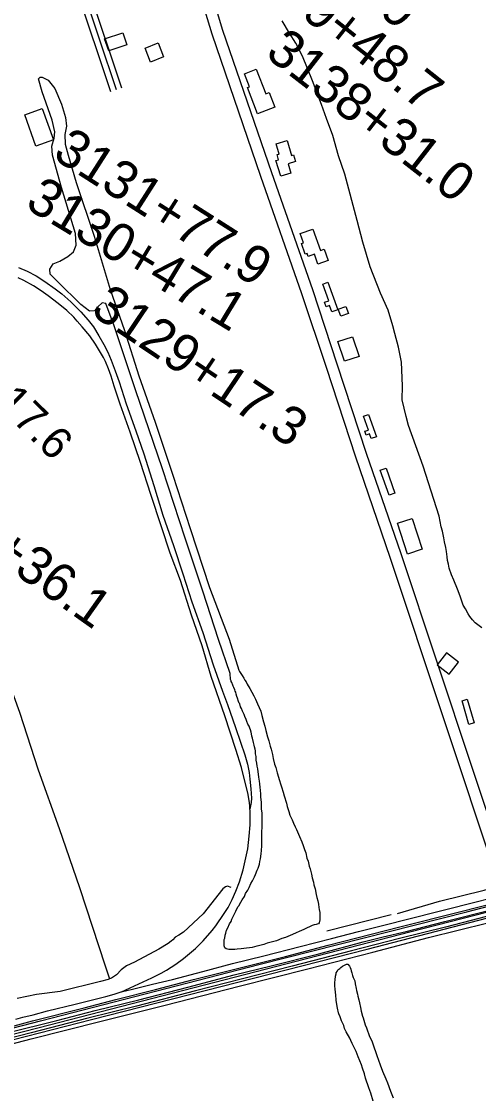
# Model space of a CAD drawing. Extents: x 3598634 to 3636690, y 517270 to 542944.
# Drawn here: x 3605821 to 3607020, y 522749 to 525564 of the extents above; entities that cross this region are included whole.
import ezdxf

# ---------------------------------------------------------------- set-up
doc = ezdxf.new("R2010")
doc.units = 0
for name, color, linetype in [('V-BLDG-OTLN', 7, 'Continuous'), ('V-RAIL-TRAK', 7, 'Continuous'), ('V-RIVR-RANG-IDEN', 7, 'Continuous'), ('V-ROAD-CNTR', 7, 'Continuous'), ('V-SITE-VEGE', 7, 'Continuous'), ('V-SURV-IDEN', 7, 'Continuous'), ('V-TOPO-SHOR', 7, 'Continuous')]:
    doc.layers.add(name, color=color, linetype=linetype)

msp = doc.modelspace()

# ---------------------------------------------------------------- linework, layer by layer
at = {"layer": 'V-BLDG-OTLN'}
for points in [[(3606086.6, 525534.4), (3606097.2, 525502.7), (3606049.7, 525486.8), (3606039.1, 525518.5)], [(3606145.1, 525494.1), (3606179.5, 525507.5), (3606193.9, 525470.6), (3606159.4, 525457.2)], [(3606437.1, 525438.6), (3606462, 525374.2), (3606470.8, 525377.6), (3606485.9, 525338.6), (3606440.4, 525321), (3606413.6, 525390.3), (3606419, 525392.4), (3606406.2, 525426.6)], [(3605875.5, 525335.5), (3605905, 525253.5), (3605858.8, 525236.9), (3605829.4, 525318.9)], [(3606517.8, 525251.2), (3606529.8, 525212), (3606535, 525213.6), (3606540.3, 525196.3), (3606520.6, 525190.2), (3606528, 525166), (3606501.2, 525157.8), (3606488.6, 525198.9), (3606495.7, 525201), (3606491.6, 525214.3), (3606496.9, 525215.9), (3606488.9, 525242.3)], [(3606585.3, 525018.7), (3606605.1, 524962.3), (3606615, 524965.8), (3606625.5, 524935.9), (3606598.8, 524926.6), (3606589.7, 524952.6), (3606573.5, 524946.9), (3606570.6, 524955), (3606565.1, 524953.1), (3606555.3, 524981.1), (3606560.5, 524982.9), (3606552.2, 525007.1)], [(3606624.8, 524879), (3606650.6, 524807.2), (3606635.4, 524801.7), (3606629.5, 524818.1), (3606620.3, 524814.8), (3606616, 524826.8), (3606626.9, 524830.7), (3606611.3, 524874.1)], [(3606679, 524797.5), (3606658.8, 524789.9), (3606652, 524808.2), (3606672.2, 524815.8)], [(3606689, 524736.3), (3606706.5, 524684.6), (3606668.4, 524671.7), (3606650.9, 524723.4)], [(3606731, 524531.9), (3606752.2, 524473.6), (3606738.6, 524468.7), (3606734, 524481.2), (3606725.4, 524478.1), (3606721.8, 524487.9), (3606731.3, 524491.3), (3606718.2, 524527.2)], [(3606777.5, 524391.1), (3606800.9, 524325.4), (3606785.5, 524319.9), (3606762, 524385.6)], [(3606845.8, 524259.2), (3606872, 524178.1), (3606833.6, 524165.7), (3606807.4, 524246.8)], [(3606911.8, 523874.8), (3606943.3, 523850.2), (3606967.9, 523881.7), (3606936.4, 523906.3)], [(3606994.9, 523718.3), (3606977.1, 523780.7), (3606990.5, 523784.6), (3607008.4, 523722.1)]]:
    msp.add_lwpolyline(points, close=True, dxfattribs=at)
at = {"layer": 'V-RAIL-TRAK'}
for points in [[(3605813.5, 524918), (3605835.7, 524908.5), (3605859.1, 524896.1), (3605882.4, 524881), (3605909.7, 524862), (3605926.9, 524848.5), (3605950.2, 524827.8), (3605976.9, 524801.5), (3605996.3, 524779.7), (3606009.6, 524761.8), (3606024, 524738.4), (3606036.7, 524716), (3606047.2, 524695.9), (3606056.1, 524674.7), (3606067.1, 524646.8), (3606077, 524617.8), (3606095.2, 524559.8), (3606120.5, 524488.9), (3606141.5, 524428.7), (3606168.5, 524345.6), (3606192.1, 524268), (3606220.2, 524187.7), (3606244.5, 524114), (3606268.2, 524040.4), (3606296.3, 523959.5), (3606323.8, 523874.7), (3606348.1, 523805.5), (3606361.3, 523770.9), (3606382.2, 523710.1), (3606396, 523671.6)], [(3606079.6, 524559), (3606064.2, 524606.4), (3606055.9, 524632.6), (3606049.3, 524652.1), (3606041.1, 524671.1), (3606036.1, 524681.7), (3606028.3, 524695.1), (3606015, 524716.9), (3606000.1, 524738.1), (3605980.1, 524762.2), (3605967.3, 524776.7), (3605958.5, 524787.3), (3605939.6, 524805.2), (3605916.8, 524823.1), (3605891.3, 524843.3), (3605872.9, 524856.7), (3605852.4, 524869.6), (3605827.3, 524883.7), (3605812.3, 524891)], [(3605805.7, 522944.9), (3605824.1, 522949.9), (3605851.5, 522956.2), (3605889.4, 522966.1), (3605961.9, 522983.9), (3606042.2, 523003.9), (3606064.3, 523010.5), (3606082.5, 523016.4), (3606082.9, 523016.6), (3606162.5, 523053.1), (3606187.3, 523065.2), (3606201.3, 523073.2), (3606225.9, 523089), (3606246.3, 523104), (3606277.8, 523130.3), (3606298, 523150.3), (3606321.5, 523177.5), (3606331, 523189.8), (3606353.1, 523222), (3606363.2, 523237.3), (3606373.9, 523258.7), (3606383.5, 523280.4), (3606393, 523305.2), (3606402.9, 523336.6), (3606414.5, 523391.7), (3606418, 523424.6), (3606420.9, 523454.4), (3606420.5, 523492), (3606420.4, 523495.9), (3606420.2, 523504.8), (3606419.2, 523512.9), (3606415.3, 523534.4), (3606397.8, 523605.5), (3606383.5, 523652.3), (3606354.3, 523741), (3606318.7, 523844.5), (3606295.1, 523924.9), (3606266.7, 524004.9), (3606237.8, 524095.9), (3606211.3, 524168.1), (3606188.2, 524236.8), (3606160.1, 524321.6), (3606133.4, 524405.8), (3606105.8, 524485.3), (3606079.6, 524559)], [(3606396, 523671.6), (3606407, 523638.1), (3606414.2, 523614.1), (3606418.6, 523592.4), (3606420.2, 523574.5), (3606422.9, 523548.9), (3606424.4, 523524.9), (3606423.3, 523513.2), (3606420.4, 523495.9)], [(3605743.5, 522911.6), (3605850, 522940.2), (3605985, 522974.7), (3606068.1, 522996.2), (3606172.9, 523022.5), (3606272.2, 523048.3), (3606373.7, 523074.1), (3606513.2, 523109.3), (3606625.8, 523138.4), (3606813.8, 523186.7), (3606970, 523226.2), (3607173, 523277.8)], [(3606082.5, 523016.4), (3606111.8, 523023.1), (3606165, 523036.1), (3606216.8, 523048.8), (3606296.8, 523069.5), (3606375, 523090.3), (3606456.4, 523111), (3606552.2, 523135.6), (3606634.3, 523156.3), (3606705, 523174.6), (3606778.9, 523193.3), (3606830, 523205.9), (3607017.1, 523253.7), (3607099, 523274.8)], [(3607084.8, 523225.8), (3606933.1, 523186.2), (3606813.1, 523156), (3606687.1, 523123.6), (3606530.9, 523084.1), (3606401, 523050.6), (3606277.7, 523019.3), (3606122.6, 522978.7), (3605994.9, 522946.8), (3605846, 522909), (3605658, 522860.6)], [(3605783, 522908.3), (3605913.5, 522940.7), (3606014.5, 522967.1), (3606128.8, 522995.6), (3606257.1, 523028.6), (3606378.7, 523061), (3606475.7, 523084.6), (3606601.2, 523116.4), (3606717.8, 523147.2), (3606769.7, 523160.3), (3606830.5, 523174.6), (3606932, 523201), (3607060.3, 523233.3)], [(3605682.3, 522850), (3605846.6, 522892.9), (3606030.2, 522939.3), (3606198, 522981.5), (3606392.3, 523031.4), (3606572.3, 523077.1), (3606743, 523120.7), (3606888.7, 523158.7), (3607044.4, 523197.3)]]:
    msp.add_lwpolyline(points, dxfattribs=at)
at = {"layer": 'V-ROAD-CNTR'}
for points in [[(3606104.2, 526208.1), (3606128.5, 526155.9), (3606167.8, 525995.6), (3606252.2, 525756.1), (3606320, 525531.5), (3606448.4, 525157.8), (3606555.8, 524850.1), (3606620.2, 524656), (3606697, 524420.5), (3606787.7, 524157.5), (3607068.3, 523312.9), (3607099, 523207.3)], [(3606131.4, 526220.8), (3606157, 526166), (3606196.6, 526004.2), (3606280.7, 525765.5), (3606348.6, 525540.7), (3606476.7, 525167.6), (3606584.2, 524859.8), (3606648.7, 524665.4), (3606725.5, 524430.1), (3606816.1, 524167.1), (3607097, 523321.9), (3607127.8, 523215.6)], [(3605878.6, 525894.1), (3605900.8, 525861.3), (3605939, 525772.6), (3605979.8, 525652.4), (3606069.1, 525385)], [(3605886.3, 525909.4), (3605914, 525868.6), (3605953.1, 525778), (3605994.1, 525657.2), (3606083.4, 525389.7)], [(3605869.8, 525880.4), (3605887.5, 525854.1), (3605925, 525767.2), (3605965.6, 525647.6), (3606054.9, 525380.2)], [(3604996.1, 522700.2), (3605062.1, 522717.2), (3605864.2, 522921.6), (3606843.1, 523174.9), (3608415.2, 523578.1), (3608483.5, 523595.4), (3608653.5, 523642.8), (3608824, 523692.5), (3608984, 523735.5), (3609241, 523802.3), (3609620.5, 523902.7), (3610103, 524026.3), (3610871.1, 524219.4)], [(3605059.9, 522700.8), (3605321.7, 522768.5), (3606004.3, 522943.5), (3606728, 523128), (3607202.8, 523251.6), (3608443.1, 523569.6), (3608574.3, 523602.8), (3608777, 523661.8), (3608894.6, 523695.6), (3608985.8, 523721.1), (3609170.5, 523770.2), (3609601.7, 523880), (3610047.1, 523992.2), (3610841.1, 524194.8)], [(3604930.8, 522699.6), (3604976.5, 522711.5), (3605474.9, 522838.2), (3605871.1, 522940.6), (3606447.6, 523089.3), (3606989.5, 523226.7), (3607390.8, 523331.2), (3608443.8, 523599.5), (3608474.2, 523609), (3608546.9, 523642.4), (3608567.7, 523647.8), (3608965.2, 523752.3), (3609239.4, 523819.7), (3609373.3, 523849.2), (3609412.8, 523847.8)]]:
    msp.add_lwpolyline(points, dxfattribs=at)
at = {"layer": 'V-SITE-VEGE'}
for p, q in [((3606651.3, 523074.1), (3606656.1, 523077.7)), ((3606656.1, 523077.7), (3606658.5, 523080.1)), ((3606658.5, 523080.1), (3606662.8, 523083.7)), ((3606662.8, 523083.7), (3606673.6, 523089.1)), ((3606673.6, 523089.1), (3606677.3, 523089)), ((3606677.3, 523089), (3606681.5, 523083.6)), ((3606681.5, 523083.6), (3606683.2, 523080.6)), ((3606683.2, 523080.6), (3606685, 523075.7)), ((3606643.9, 523047.6), (3606644.6, 523057.2)), ((3606644.6, 523057.2), (3606646.4, 523063.2)), ((3606646.4, 523063.2), (3606647, 523066.3)), ((3606647, 523066.3), (3606648.9, 523069.9)), ((3606648.9, 523069.9), (3606651.3, 523074.1)), ((3606685, 523075.7), (3606686.2, 523071.5)), ((3606686.2, 523071.5), (3606688, 523066.1)), ((3606688, 523066.1), (3606689.8, 523059.5)), ((3606689.8, 523059.5), (3606691.6, 523054)), ((3606691.6, 523054), (3606695.2, 523045)), ((3606642.7, 523041), (3606643.9, 523047.6)), ((3606642.7, 523031.3), (3606642.7, 523041)), ((3606643.8, 523024.1), (3606642.7, 523031.3)), ((3606644.4, 523014.4), (3606643.8, 523024.1)), ((3606695.2, 523045), (3606696.3, 523037.1)), ((3606696.3, 523037.1), (3606699.3, 523025.1)), ((3606699.3, 523025.1), (3606699.9, 523019.6)), ((3606645.6, 523008.4), (3606644.4, 523014.4)), ((3606646.7, 522994.5), (3606645.6, 523008.4)), ((3606648.5, 522983.1), (3606646.7, 522994.5)), ((3606699.9, 523019.6), (3606702.3, 523010.6)), ((3606702.3, 523010.6), (3606703.4, 523004.6)), ((3606703.4, 523004.6), (3606705.8, 522995.5)), ((3606705.8, 522995.5), (3606707.6, 522987.7)), ((3606650.3, 522973.4), (3606648.5, 522983.1)), ((3606652.6, 522961.4), (3606650.3, 522973.4)), ((3606707.6, 522987.7), (3606710, 522975)), ((3606710, 522975), (3606712.3, 522965.3)), ((3606712.3, 522965.3), (3606715.9, 522952.1)), ((3606653.8, 522958.9), (3606652.6, 522961.4)), ((3606656.8, 522950.5), (3606653.8, 522958.9)), ((3606661, 522940.2), (3606656.8, 522950.5)), ((3606666.4, 522927.5), (3606661, 522940.2)), ((3606715.9, 522952.1), (3606717.7, 522947.8)), ((3606717.7, 522947.8), (3606722.4, 522929.7)), ((3606668.8, 522919.7), (3606666.4, 522927.5)), ((3606672.9, 522911.2), (3606668.8, 522919.7)), ((3606682.5, 522894.9), (3606672.9, 522911.2)), ((3606722.4, 522929.7), (3606726, 522921.9)), ((3606726, 522921.9), (3606734.4, 522899)), ((3606684.9, 522888.9), (3606682.5, 522894.9)), ((3606688.5, 522881), (3606684.9, 522888.9)), ((3606699.3, 522859.3), (3606688.5, 522881)), ((3606734.4, 522899), (3606739.8, 522888.1)), ((3606739.8, 522888.1), (3606742.7, 522879.6)), ((3606742.7, 522879.6), (3606752.9, 522848.9)), ((3606704.6, 522846), (3606699.3, 522859.3)), ((3606708.8, 522835.2), (3606704.6, 522846)), ((3606713, 522824.9), (3606708.8, 522835.2)), ((3606716, 522815.8), (3606713, 522824.9)), ((3606752.9, 522848.9), (3606762.4, 522824.7)), ((3606762.4, 522824.7), (3606768.4, 522807.8)), ((3606721.3, 522800.8), (3606716, 522815.8)), ((3606723.7, 522789.9), (3606721.3, 522800.8)), ((3606768.4, 522807.8), (3606776.7, 522787.9)), ((3606732, 522764.6), (3606723.7, 522789.9)), ((3606776.7, 522787.9), (3606780.9, 522777.6)), ((3606780.9, 522777.6), (3606789.3, 522755.9)), ((3606737.4, 522750.7), (3606732, 522764.6)), ((3606744, 522729.5), (3606737.4, 522750.7)), ((3606789.3, 522755.9), (3606795.8, 522738.4))]:
    msp.add_line(p, q, dxfattribs=at)
for points in [[(3606523.9, 525533.3), (3606505.1, 525565.7)], [(3607028.5, 523972), (3607011.7, 523985.3), (3607003.9, 523993.1), (3606997.3, 524001.6), (3606992.5, 524008.3), (3606985.9, 524021.5), (3606979.9, 524031.8), (3606971.6, 524054.7), (3606965, 524073.5), (3606955.5, 524097), (3606949.5, 524110.9), (3606943.5, 524129), (3606941.2, 524139.2), (3606938.8, 524148.3), (3606938.2, 524157.9), (3606936.5, 524172.4), (3606934.7, 524182.7), (3606931.1, 524197.8), (3606929.4, 524208), (3606925.2, 524226.1), (3606922.2, 524237), (3606916.9, 524264.7), (3606875.1, 524396.4), (3606836.5, 524503.5), (3606829.9, 524526.9), (3606820, 524570.4), (3606820.2, 524607.2), (3606818.2, 524669.6), (3606810.5, 524708.7), (3606800.6, 524744.3), (3606795.1, 524764.4), (3606783, 524805.7), (3606763.1, 524850.4), (3606735.6, 524919.6), (3606716.9, 524984.3), (3606701.5, 525041.2), (3606669.6, 525162.7), (3606653.1, 525210.7), (3606637.7, 525264.3), (3606621.1, 525308.9), (3606607.9, 525345.7), (3606584.7, 525408.2), (3606558.2, 525473), (3606540.5, 525506.5), (3606523.9, 525533.3)], [(3605902, 525212.8), (3605900.9, 525236.9), (3605906.5, 525257.9), (3605908.1, 525273.7), (3605901.5, 525304.6), (3605875.3, 525378.7), (3605865.5, 525413.6), (3605869.9, 525418), (3605875.4, 525417.9), (3605891.2, 525410), (3605908.2, 525387.7), (3605926.2, 525346.5), (3605936.4, 525312), (3605938.7, 525289), (3605934.6, 525266.9), (3605935.3, 525242), (3605943.1, 525213), (3605964.6, 525140.9), (3606011.2, 525000.6), (3606053.8, 524860.3), (3606091, 524752.1), (3606128.9, 524633.6), (3606171.6, 524511.5), (3606217.8, 524372.8), (3606263.6, 524232.5), (3606314.5, 524077.5), (3606365.4, 523942.4), (3606390.8, 523860.7)], [(3606379.3, 523219.5), (3606382.9, 523227.9), (3606388.4, 523239.3), (3606391.4, 523242.3), (3606396.3, 523251.9), (3606399.9, 523258), (3606406, 523267), (3606409, 523274.2), (3606414.5, 523283.2), (3606418.1, 523290.4), (3606423, 523300.7), (3606427.2, 523307.3), (3606432.7, 523318.1), (3606435.1, 523324.1), (3606439.4, 523335.6), (3606441.8, 523341), (3606445.5, 523351.2), (3606446.1, 523358.4), (3606448, 523365.7), (3606449.8, 523378.9), (3606450.4, 523387.3), (3606451.7, 523400), (3606452, 523485), (3606450.9, 523496.4), (3606450.9, 523505.5), (3606450.3, 523514.5), (3606449.2, 523527.8), (3606448.6, 523535.6), (3606448.1, 523545.9), (3606446.9, 523552.5), (3606446.3, 523562.8), (3606445.1, 523569.4), (3606444, 523579.6), (3606441, 523601.4), (3606439.3, 523609.2), (3606438.7, 523616.4), (3606436.9, 523624.3), (3606436.3, 523634.5), (3606435.2, 523641.2), (3606434.6, 523649), (3606434, 523653.2), (3606432.2, 523659.2), (3606431, 523664.1), (3606429.9, 523671.3), (3606426.9, 523682.2), (3606425.1, 523687.6), (3606424.5, 523693.6), (3606423.9, 523697.9), (3606422.1, 523703.9), (3606420.4, 523708.7), (3606418, 523713.6), (3606415, 523719), (3606412.6, 523725.6), (3606410.2, 523731.7), (3606406.6, 523739.5), (3606404.8, 523744.3), (3606402.4, 523749.8), (3606400.6, 523753.4), (3606398.3, 523760), (3606395.9, 523764.9), (3606393.5, 523772.1), (3606392.3, 523774.5), (3606390.5, 523778.8), (3606388.1, 523787.2), (3606386.3, 523791.4), (3606383.9, 523798.1), (3606383.4, 523802.9), (3606381.6, 523805.9), (3606380.4, 523809.5), (3606378, 523815.6), (3606376.2, 523818.6), (3606375, 523824), (3606373.8, 523825.8), (3606373.2, 523828.2), (3606371.4, 523830.7), (3606370.8, 523833.1), (3606369, 523836.7), (3606368.6, 523852.1), (3606338.1, 523941.7), (3606296.6, 524068.5), (3606250, 524207.6), (3606190.6, 524389.1), (3606119.7, 524597.2), (3606063.7, 524764.9), (3606041.8, 524823.5), (3606032.7, 524824.8), (3606021.6, 524814.5), (3606012.4, 524804.3), (3605999, 524803.5), (3605976.5, 524820.6), (3605916.5, 524880.2), (3605896.4, 524900.1), (3605895.3, 524913.2), (3605904.4, 524927.4), (3605921.5, 524934.8), (3605942.9, 524947), (3605957.2, 524959.2), (3605964, 524976.6), (3605962.5, 525007.5), (3605925.8, 525127.6), (3605902, 525212.8)], [(3606390.8, 523860.7), (3606392.6, 523857.1), (3606399.8, 523846.8), (3606404, 523840.2), (3606407, 523834.7), (3606410, 523830.5), (3606413, 523823.9), (3606420.2, 523813), (3606430.9, 523793.1), (3606435.1, 523784.6), (3606439.9, 523772.5), (3606448.9, 523753.2), (3606451.8, 523741.7), (3606456, 523724.9), (3606459, 523713.4), (3606461.9, 523702.5), (3606466.1, 523685.6), (3606469.7, 523675.4), (3606473.2, 523661.5), (3606475.6, 523653.1), (3606479.2, 523639.2), (3606481.5, 523628.9), (3606484.5, 523614.4), (3606488.1, 523605.4), (3606492.2, 523590.9), (3606498.2, 523571), (3606500.6, 523562.5), (3606503.5, 523554.1), (3606507.7, 523540.2), (3606510.1, 523531.2), (3606516, 523511.3), (3606518.4, 523502.8), (3606522.6, 523489.5), (3606524.9, 523480.5), (3606530.9, 523467.8), (3606534.5, 523459.3), (3606538.7, 523449.1), (3606542.3, 523442.4), (3606550.6, 523424.3), (3606556.6, 523409.8), (3606559.6, 523400.2), (3606563.2, 523389.9), (3606566.8, 523380.9), (3606569.7, 523367), (3606572.7, 523359.7), (3606575.7, 523346.5), (3606578, 523339.2), (3606581.6, 523324.8), (3606584, 523315.7), (3606587.5, 523304.2), (3606588.1, 523297), (3606591.1, 523286.7), (3606594, 523271.7), (3606595.8, 523263.8), (3606598.2, 523254.8), (3606600, 523246.9), (3606601.1, 523237.3), (3606602.3, 523232.5), (3606603.5, 523224.6), (3606603.4, 523205.3), (3606601.6, 523197.5), (3606599.8, 523195.1), (3606596.8, 523193.9), (3606593.7, 523193.3), (3606588.9, 523192.1), (3606583.5, 523190.9), (3606578.7, 523187.9), (3606568.4, 523183.2), (3606561.7, 523179.6), (3606549.7, 523174.8), (3606541.8, 523171.2), (3606532.2, 523167), (3606525.5, 523164.6), (3606513.4, 523159.3), (3606504.4, 523156.3), (3606489.9, 523150.3), (3606479.6, 523147.3), (3606465.8, 523144.4), (3606456.7, 523140.8), (3606442.8, 523137.2), (3606438.6, 523136), (3606426, 523133.1), (3606404.2, 523130.2), (3606397, 523129), (3606386.8, 523128.4), (3606380.7, 523127.2), (3606365.1, 523127.3), (3606357.8, 523129.1), (3606354.2, 523132.2), (3606352.4, 523137), (3606352.5, 523147.2), (3606353.1, 523153.9), (3606354.3, 523157.5), (3606355, 523165.3), (3606356.8, 523170.1), (3606359.2, 523177.9), (3606362.3, 523184), (3606367.1, 523194.8), (3606370.8, 523200.8), (3606373.2, 523206.8), (3606379.3, 523219.5)]]:
    msp.add_lwpolyline(points, dxfattribs=at)
at = {"layer": 'V-TOPO-SHOR'}
msp.add_line((3606622.1, 523176.6), (3606791.2, 523219.4), dxfattribs=at)
for points in [[(3605668.5, 524180.3), (3605706.6, 524064.5), (3605768, 523883.8), (3605815.3, 523750.1), (3605864.7, 523599.4), (3605919.7, 523445), (3605972.7, 523290), (3606040.4, 523084.2), (3606052.2, 523050.6)], [(3606371.4, 523290.5), (3606361.7, 523293.4), (3606356, 523292), (3606349.5, 523286.3), (3606297.9, 523220.8), (3606245.6, 523173.2), (3606233.5, 523165.4), (3606224.2, 523159.7), (3606217.7, 523152.6), (3606213.4, 523149.1), (3606205.6, 523143.4), (3606181.2, 523128.5), (3606117.6, 523094.5), (3606096.2, 523084.6), (3606082.6, 523073.9), (3606070.4, 523061.1), (3606057.5, 523052.6), (3606052.2, 523050.6), (3606048.2, 523049.1), (3606028.2, 523043.5), (3605922.5, 523017.5), (3605860.4, 523009.1), (3605809.7, 522998.6)], [(3606807.6, 523222.2), (3606917.8, 523254), (3607034.9, 523282.8), (3607083.4, 523297.5)]]:
    msp.add_lwpolyline(points, dxfattribs=at)

# ---------------------------------------------------------------- texts
at = {"layer": 'V-RIVR-RANG-IDEN'}
msp.add_text('R-117.6', height=83, rotation=315.4406, dxfattribs=at).set_placement((3605623.3, 524684.5))
at = {"layer": 'V-SURV-IDEN'}
for s, rotation, p in [('3140+56.9', 321.824, (3606314.8, 525930.9)), ('3139+48.7', 321.6093, (3606377.2, 525717.2)), ('3138+31.0', 322.1416, (3606457.2, 525474)), ('3131+77.9', 327.4426, (3605899.2, 525206.7)), ('3130+47.1', 328.8415, (3605827, 525076.5)), ('3129+17.3', 326.098, (3605999.4, 524796.9)), ('3123+36.1', 324.6682, (3605491.8, 524333.7))]:
    msp.add_text(s, height=100, rotation=rotation, dxfattribs=at).set_placement(p)

doc.saveas('drawing.dxf')
